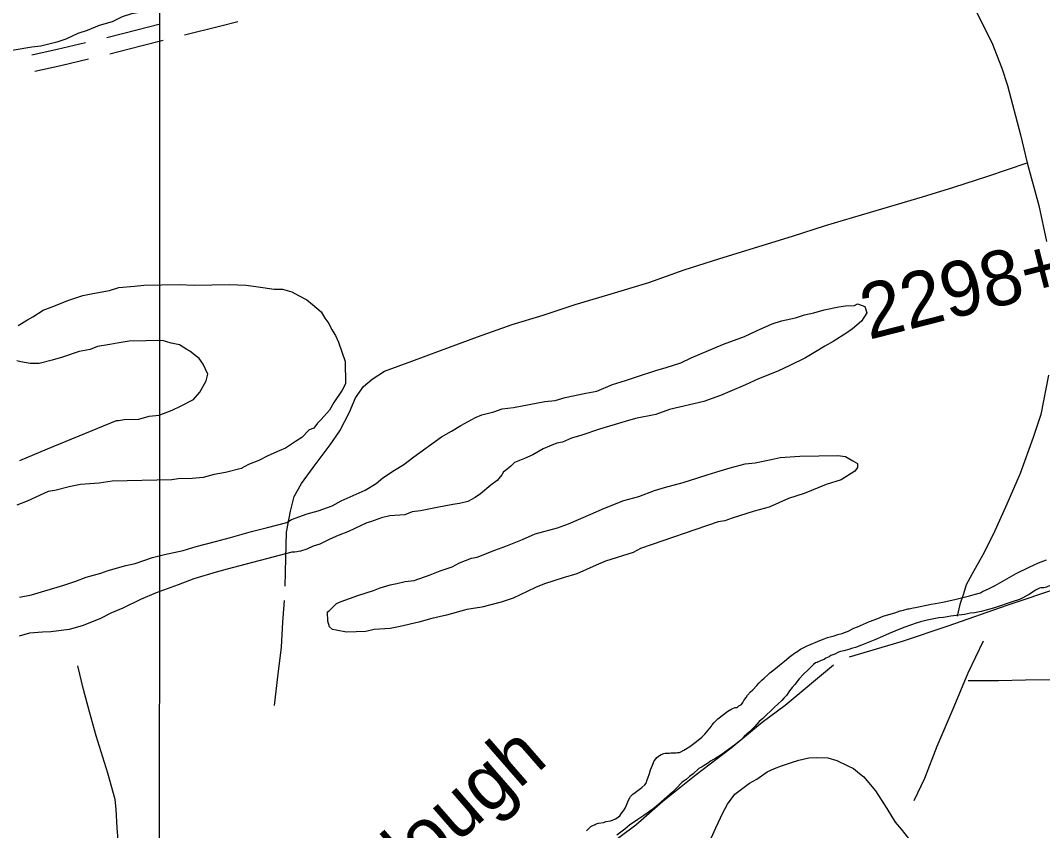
# Model space of a CAD drawing. Extents: x 3250478 to 3288318, y 788638 to 816472.
# Drawn here: x 3270105 to 3271963, y 806808 to 808281 of the extents above; entities that cross this region are included whole.
import ezdxf

# ---------------------------------------------------------------- set-up
doc = ezdxf.new("R2010")
doc.units = 0
for name, color, linetype in [('V-DTCH-CNTR', 7, 'Continuous'), ('V-GRID-MAJR', 7, 'Continuous'), ('V-RIVR-IDEN', 7, 'Continuous'), ('V-ROAD-CNTR', 7, 'Continuous'), ('V-SITE-VEGE', 7, 'Continuous'), ('V-SURV-IDEN', 7, 'Continuous'), ('V-TOPO-SHOR', 7, 'Continuous')]:
    doc.layers.add(name, color=color, linetype=linetype)

msp = doc.modelspace()

# ---------------------------------------------------------------- linework, layer by layer
at = {"layer": 'V-DTCH-CNTR'}
msp.add_lwpolyline([(3272668.7, 807091.4), (3272624.8, 807089.8), (3272573.7, 807086.1), (3272516.1, 807079.3), (3272460.8, 807080.5), (3272393.6, 807082.4), (3272311.1, 807081.9), (3272249.9, 807082.4), (3272176.5, 807083.2), (3272118.3, 807082.7), (3272045.5, 807081), (3271984.4, 807082.4), (3271932.3, 807081.9), (3271883.2, 807080.9), (3271828, 807080.7)], dxfattribs=at)
at = {"layer": 'V-GRID-MAJR'}
msp.add_spline([(3270354.6, 794018.1), (3270356.3, 800076.8), (3270358.1, 806138.9), (3270359.9, 812201.1), (3270359.9, 812204.5)], degree=3, dxfattribs=at)
at = {"layer": 'V-ROAD-CNTR'}
for points in [[(3270359.6, 808274.2), (3270316.7, 808263.4), (3270262.6, 808249.8)], [(3270500.4, 808278.5), (3270467, 808269.9), (3270403.4, 808254.2)], [(3270223.7, 808240.2), (3270172.2, 808228.1), (3270126.3, 808217.8)], [(3270364.6, 808244.5), (3270324.1, 808234.3), (3270267.6, 808220.1)], [(3270228.8, 808210.6), (3270178.9, 808198.8), (3270131.4, 808188.1)]]:
    msp.add_lwpolyline(points, dxfattribs=at)
at = {"layer": 'V-SITE-VEGE'}
for points in [[(3270415, 808318.7), (3270406.5, 808318.6), (3270371.2, 808309.5), (3270352.7, 808305.8), (3270334.2, 808300.4), (3270329.2, 808296.9), (3270307.3, 808293.1), (3270290.5, 808287.7), (3270272, 808278.9), (3270248.5, 808271.7), (3270226.7, 808262.9), (3270209.9, 808257.5), (3270188.1, 808247), (3270171.3, 808241.6), (3270142.7, 808234.3), (3270125.8, 808232.3), (3270090.4, 808226.6)], [(3270101.3, 807726.4), (3270118, 807736.9), (3270128.1, 807742.1), (3270146.4, 807754.3), (3270161.5, 807759.7), (3270178.3, 807766.7), (3270191.7, 807772), (3270218.6, 807781), (3270237.1, 807784.7), (3270267.5, 807790.3), (3270284.3, 807795.7), (3270313, 807797.9), (3270329.8, 807799.9), (3270394.1, 807801.1), (3270421.1, 807799.9), (3270485.3, 807801.1), (3270515.8, 807800), (3270537.8, 807797), (3270566.6, 807792.4), (3270581.8, 807792.7), (3270598.8, 807788), (3270610.8, 807781.4), (3270626.1, 807773.2), (3270636.4, 807765), (3270651.9, 807751.7), (3270658.9, 807740), (3270665.8, 807730), (3270671.1, 807720), (3270678, 807708.3), (3270683.3, 807696.5), (3270695.8, 807661.3), (3270696.5, 807620.7), (3270690, 807608.8), (3270675.2, 807586.5), (3270667, 807572.8), (3270652.1, 807555.7), (3270645.5, 807548.8), (3270638.9, 807540.2), (3270630.5, 807536.7), (3270617.2, 807522.9), (3270605.5, 807515.9), (3270587.1, 807503.8), (3270575.4, 807498.5), (3270555.3, 807489.7), (3270538.5, 807480.9), (3270520.1, 807473.8), (3270506.7, 807466.8), (3270478.1, 807459.5), (3270457.8, 807455.8), (3270437.7, 807450.3), (3270417.4, 807448.2), (3270392.1, 807447.8), (3270380.3, 807445.9), (3270272.1, 807443.9), (3270248.5, 807440.1), (3270214.8, 807437.8), (3270196.2, 807434.1), (3270167.6, 807426.8), (3270155.8, 807424.9), (3270117.3, 807407.3), (3270098.8, 807400.2)], [(3270626.5, 807384.5), (3270646.7, 807389.9), (3270671.9, 807398.8), (3270688.6, 807407.6), (3270715.4, 807419.9), (3270732.2, 807427), (3270752.3, 807439.2), (3270763.9, 807449.5), (3270785.6, 807463.4), (3270802.3, 807473.9), (3270820.7, 807487.8), (3270870.7, 807524.2), (3270889.1, 807534.6), (3270905.8, 807545.1), (3270932.6, 807559.1), (3270944.4, 807564.4), (3270966.2, 807569.9), (3270981.4, 807575.2), (3271001.6, 807577.3), (3271058.9, 807588.5), (3271077.4, 807590.5), (3271095.9, 807595.9), (3271133, 807603.3), (3271153.2, 807607.1), (3271181.7, 807619.5), (3271205.2, 807626.6), (3271227.1, 807633.8), (3271260.7, 807644.6), (3271279.2, 807650), (3271306.1, 807658.9), (3271324.5, 807667.7), (3271383.2, 807692.4), (3271421.8, 807706.7), (3271443.6, 807717.2), (3271472.1, 807729.6), (3271488.9, 807735), (3271514.2, 807740.5), (3271531, 807745.9), (3271547.8, 807749.6), (3271566.3, 807755), (3271593.3, 807760.5), (3271605.1, 807762.4), (3271621.9, 807762.7), (3271627, 807766.2), (3271635.5, 807763), (3271640.6, 807761.4), (3271644.2, 807749.6), (3271634.3, 807734.2), (3271617.7, 807720.4), (3271607.6, 807713.5), (3271582.6, 807697.8), (3271567.5, 807689.1), (3271550.8, 807678.6)], [(3270394.4, 807691.2), (3270379.1, 807694.3), (3270363.8, 807699.1), (3270303, 807698), (3270281.1, 807694.2), (3270267.6, 807692.3), (3270245.7, 807688.5), (3270232.2, 807683.2), (3270212, 807679.4), (3270181.8, 807668.8), (3270163.3, 807663.3), (3270139.7, 807657.8), (3270122.8, 807657.5), (3270105.9, 807660.6), (3270099.1, 807662.2)], [(3271550.8, 807678.6), (3271532.4, 807668.1), (3271503.9, 807654.1), (3271482.1, 807643.5), (3271446.9, 807629.4), (3271423.4, 807618.8), (3271394.9, 807606.5), (3271378.1, 807599.4), (3271347.9, 807588.7), (3271285.6, 807574), (3271260.5, 807565.1), (3271223.4, 807557.7), (3271204.9, 807552.3), (3271157.8, 807537.9), (3271125.9, 807527.2), (3271107.4, 807521.7), (3271090.6, 807514.7), (3271080.5, 807512.8), (3271067.1, 807507.5), (3271055.4, 807502.2), (3271037, 807491.7), (3271021.9, 807484.7), (3271003.4, 807477.6), (3270996.8, 807470.7), (3270986.8, 807462.1), (3270983.5, 807460.3), (3270980.2, 807455.2), (3270971.9, 807444.9), (3270960.2, 807436.2), (3270941.9, 807420.7), (3270931.9, 807413.7), (3270918.5, 807406.7), (3270903.4, 807403.1), (3270891.6, 807401.2), (3270862.9, 807395.6), (3270832.6, 807389.9), (3270817.4, 807388), (3270804, 807382.6), (3270777, 807380.5), (3270761.9, 807376.8), (3270741.7, 807369.7), (3270735, 807367.9), (3270713.2, 807357.3), (3270701.5, 807352), (3270683, 807344.9), (3270667.9, 807337.9), (3270649.5, 807329.1), (3270637.7, 807325.5), (3270626, 807320.2), (3270614.2, 807316.6), (3270604.1, 807314.8), (3270599, 807314.7), (3270481.3, 807283.8), (3270461.1, 807278.3), (3270420.8, 807265.8), (3270392.2, 807255.1), (3270351.9, 807240.8), (3270323.4, 807228.5), (3270291.6, 807212.7), (3270269.8, 807203.8), (3270249.7, 807193.3), (3270217.8, 807180.9), (3270194.2, 807173.7), (3270160.5, 807169.7), (3270145.3, 807169.4), (3270121.7, 807167.3), (3270103.2, 807161.9)], [(3270154.4, 807502.6), (3270280.2, 807553.9), (3270283.6, 807554), (3270293.7, 807555.9), (3270320.8, 807556.4), (3270339.3, 807561.8), (3270357.8, 807563.8), (3270381.3, 807572.7), (3270396.4, 807579.7), (3270419.9, 807592), (3270431.4, 807605.7), (3270442.9, 807626.2), (3270446.1, 807638.1), (3270437.3, 807656.5), (3270430.3, 807666.5), (3270413.2, 807679.7), (3270408, 807683), (3270394.4, 807691.2)], [(3270104.1, 807481.4), (3270154.4, 807502.6)], [(3270103.6, 807232.9), (3270125.5, 807236.7), (3270184.3, 807254.7), (3270206.2, 807261.8), (3270224.6, 807268.9), (3270251.5, 807276.2), (3270265, 807281.5), (3270296.9, 807290.5), (3270313.7, 807294.2), (3270345.7, 807304.9), (3270367.5, 807310.4), (3270401.2, 807317.8), (3270424.7, 807325), (3270460.1, 807334.1), (3270487, 807341.3), (3270525.7, 807352.2), (3270554.3, 807359.5), (3270589.6, 807368.6), (3270598, 807373.8), (3270626.5, 807384.5)], [(3271366.8, 807005), (3271372.9, 807011.3), (3271391.3, 807025.4), (3271398.7, 807030), (3271404.9, 807031.9), (3271408.5, 807032.4), (3271411.5, 807035.1), (3271415.9, 807037.9), (3271418.5, 807041.5), (3271420.7, 807045.1), (3271424.6, 807050.4), (3271427.2, 807054.5), (3271432.4, 807060.4), (3271436.7, 807064.4), (3271444.1, 807072.1), (3271448.5, 807077.1), (3271453.3, 807082), (3271457.7, 807085.7), (3271463.8, 807091.6), (3271467.7, 807095.2), (3271474.7, 807100.6), (3271488.3, 807111.5), (3271494.4, 807116.1), (3271497.9, 807119.3), (3271503.1, 807123.8), (3271507.5, 807127), (3271514.5, 807132), (3271516.7, 807133.4), (3271523.3, 807137.9), (3271527.2, 807140.2), (3271530.8, 807141.6), (3271535.6, 807144.4), (3271538.3, 807145.3), (3271558.5, 807154.1), (3271566.5, 807156.9), (3271572.6, 807159.2), (3271584.6, 807162.6), (3271591.6, 807164.9), (3271599.1, 807166.8), (3271606.2, 807169.6), (3271608.8, 807170.6), (3271620.3, 807176.1), (3271627.3, 807178.9), (3271648.9, 807188.2), (3271663.9, 807194.2), (3271674, 807197.9), (3271688.1, 807202.2), (3271695.2, 807204.5), (3271704.5, 807207.8), (3271710.7, 807209.3), (3271718.6, 807211.6), (3271721.3, 807211.7), (3271728.3, 807213.6), (3271732.8, 807214.1), (3271761.1, 807219.9), (3271769, 807221), (3271782.3, 807223.4), (3271806.6, 807229.2), (3271811.5, 807230.2), (3271830.9, 807235), (3271838.9, 807237.3), (3271850.8, 807240.7), (3271854.3, 807242.9), (3271866.2, 807248.5), (3271877.2, 807254), (3271915.4, 807275.6), (3271939.2, 807287.1), (3271948.4, 807291.3), (3271955.9, 807295), (3271970.9, 807300.6)], [(3272001.3, 807265.2), (3271997.8, 807264.2), (3271984.6, 807257.3), (3271978.8, 807254.5), (3271970.5, 807250.8), (3271965.6, 807249.9), (3271960.3, 807249.8), (3271958.1, 807249.3), (3271950.6, 807245.6), (3271939.2, 807237.4), (3271921.6, 807228.2), (3271908.4, 807224), (3271876.2, 807213.2), (3271860.7, 807209.3), (3271851.9, 807206.9), (3271839.9, 807204.5), (3271832.4, 807203.5), (3271821.8, 807201.1)], [(3271821.8, 807201.1), (3271801.4, 807198.5), (3271796.5, 807198.4), (3271783.3, 807195.9), (3271774.8, 807194.9), (3271753.6, 807190.9), (3271741.7, 807187.6), (3271733.7, 807185.7), (3271713, 807178.2), (3271705.5, 807175.4), (3271684.4, 807166.6), (3271672.5, 807161.1), (3271658.8, 807155), (3271634.1, 807145.3), (3271623.6, 807141.5), (3271616.1, 807139.2), (3271611.6, 807137.3), (3271602.4, 807135.4), (3271596.2, 807133.9), (3271592.6, 807132.5), (3271585.6, 807129.3), (3271578.5, 807126.5), (3271575.5, 807124.2), (3271569.3, 807121.9), (3271566.2, 807119.6), (3271561, 807117.3), (3271558.3, 807116.4), (3271555.7, 807115), (3271553.5, 807114.1), (3271550.8, 807113.1), (3271547.3, 807110.4), (3271537.3, 807100.4), (3271529, 807092.7), (3271521.2, 807084.2), (3271512.9, 807073.8), (3271508.1, 807068.4), (3271503.4, 807062.5), (3271498.2, 807054), (3271493, 807049), (3271489.5, 807045), (3271481.6, 807037.7), (3271475.9, 807032.7), (3271455, 807012.4), (3271448.4, 807006.9), (3271440.2, 806997.9), (3271430.6, 806988), (3271421, 806979.4), (3271415.3, 806973.5), (3271406.1, 806965.3), (3271386, 806951.2), (3271382.9, 806948.5), (3271372.4, 806942.1), (3271369.3, 806939.8), (3271360.1, 806934.3), (3271354.4, 806930.2), (3271348.2, 806927), (3271344.7, 806924.3), (3271338.6, 806921), (3271328.1, 806911.5), (3271321.5, 806907), (3271315.4, 806901.1), (3271310.2, 806897.9), (3271307.5, 806895.6), (3271305.4, 806893.4), (3271300.6, 806887.9), (3271290.5, 806878), (3271265.6, 806855.8), (3271254.7, 806847.1), (3271238.5, 806835.8), (3271227.5, 806828.5), (3271212.6, 806818), (3271204.3, 806810.7), (3271189.4, 806799.8)], [(3271134.2, 806808.1), (3271138.2, 806811.7), (3271140.3, 806814), (3271142.5, 806815.8), (3271146, 806817.6), (3271150, 806819.4), (3271152.2, 806820.4), (3271156.2, 806821.8), (3271165.5, 806823.3), (3271169.9, 806824.7), (3271177.8, 806826.2), (3271181.8, 806827.2), (3271187.1, 806829.5), (3271190.2, 806831.3), (3271195, 806835.4), (3271198, 806839.9), (3271201.9, 806844.4), (3271204.9, 806849.4), (3271207.1, 806854.7), (3271210.9, 806863.7), (3271213, 806867.7), (3271214.3, 806870.4), (3271218.7, 806874.5), (3271222.6, 806877.6), (3271230.1, 806883.1), (3271235.3, 806886.7), (3271240.6, 806891.7), (3271242.7, 806894.9), (3271244.8, 806900.7), (3271246.1, 806903.4), (3271249.1, 806912.3), (3271250.7, 806919), (3271254.6, 806927.5), (3271257.5, 806935.5), (3271261, 806939.6), (3271262.3, 806941.4), (3271267.1, 806945), (3271270.2, 806946.9), (3271275.1, 806948.3), (3271277.7, 806949.2), (3271284.8, 806949.4), (3271287.5, 806949.8), (3271290.1, 806949.5), (3271297.7, 806949.6), (3271299.9, 806950.1), (3271303.4, 806950.6), (3271306.1, 806951.5), (3271311.3, 806954.3), (3271314.4, 806956.6), (3271322.3, 806961.1), (3271324.9, 806963), (3271334.1, 806970.2), (3271343.8, 806978.4), (3271349.4, 806983.8), (3271361.6, 806998.3), (3271362.9, 807000.5), (3271366.8, 807005)], [(3271361.1, 806794.6), (3271369.6, 806813.3), (3271382.3, 806840.4), (3271390.8, 806856.6), (3271404.3, 806874.4), (3271430.6, 806894.8), (3271444.2, 806901.6), (3271462.8, 806915.2), (3271476.4, 806921.1), (3271489.1, 806926.2), (3271506.9, 806932.2), (3271520.5, 806936.4), (3271538.3, 806940.7), (3271551.9, 806941.5), (3271573.1, 806940.7), (3271589.2, 806935.6), (3271609.6, 806926.3), (3271619.8, 806921.2), (3271630.8, 806911.9), (3271638.5, 806906), (3271650.4, 806892.4), (3271659.7, 806880.5), (3271675, 806856.8), (3271680.1, 806848.3), (3271695.4, 806823.7), (3271706.4, 806811), (3271720, 806794)]]:
    msp.add_lwpolyline(points, dxfattribs=at)
msp.add_lwpolyline([(3271232.8, 807321.2), (3271219.4, 807314.2), (3271169, 807298.1), (3271152.2, 807291), (3271117, 807275.1), (3271091.8, 807267.9), (3271058.2, 807257.1), (3271041.4, 807250.1), (3271026.3, 807243), (3271001.2, 807230.7), (3270979.3, 807223.6), (3270944, 807214.5), (3270917, 807210.6), (3270880.1, 807199.8), (3270853.1, 807194.2), (3270829.6, 807187), (3270795.9, 807179.7), (3270777.4, 807175.9), (3270748.7, 807173.7), (3270733.5, 807170.1), (3270698, 807169.4), (3270679.4, 807172.5), (3270672.6, 807174), (3270667.4, 807179), (3270663.9, 807189.1), (3270663.6, 807206), (3270666.9, 807207.7), (3270680.2, 807221.5), (3270688.6, 807225), (3270718.8, 807235.7), (3270747.4, 807244.7), (3270759.1, 807250), (3270777.6, 807255.4), (3270789.4, 807257.3), (3270804.6, 807261), (3270821.4, 807263), (3270850, 807273.6), (3270868.4, 807280.7), (3270890.3, 807287.9), (3270903.7, 807294.9), (3270925.5, 807303.7), (3270935.6, 807305.6), (3270967.5, 807318), (3270987.6, 807325.2), (3271017.8, 807337.5), (3271041.3, 807348.1), (3271081.7, 807359), (3271101.8, 807366.1), (3271142.1, 807383.8), (3271167.2, 807394.4), (3271202.5, 807408.5), (3271229.4, 807415.8), (3271257.9, 807426.5), (3271276.4, 807431.9), (3271310.1, 807440.9), (3271336.9, 807449.9), (3271353.7, 807455.3), (3271377.3, 807462.5), (3271395.8, 807467.9), (3271422.7, 807475.1), (3271441.2, 807477.1), (3271469.9, 807482.7), (3271486.7, 807486.4), (3271522.2, 807488.8), (3271591.4, 807490), (3271605, 807488.6), (3271618.7, 807480.4), (3271627.2, 807475.5), (3271627.3, 807468.7), (3271622.4, 807461.9), (3271597.3, 807446.2), (3271570.4, 807437.3), (3271530.2, 807421.3), (3271501.6, 807412.3), (3271466.4, 807396.5), (3271439.5, 807389.2), (3271399.1, 807376.6), (3271385.7, 807371.3), (3271373.9, 807369.4)], close=True, dxfattribs=at)
at = {"layer": 'V-TOPO-SHOR'}
for points in [[(3271369.3, 808573.9), (3271425.4, 808589.5), (3271484.9, 808603.1), (3271539, 808612.7), (3271595.5, 808621.5), (3271644.3, 808628.5), (3271664, 808629.6), (3271668.6, 808626.5), (3271676.5, 808612.6), (3271696.9, 808575.8), (3271724.1, 808522.4), (3271755.5, 808467.9), (3271781.5, 808418.8), (3271792.7, 808395.2), (3271821, 808340.9), (3271844.3, 808294.8), (3271871.1, 808241.3), (3271889.7, 808194.4), (3271899.6, 808162.8), (3271923.2, 808073), (3271935.7, 808022.5)], [(3270586.4, 807253), (3270588.1, 807303.8), (3270589.2, 807350.8), (3270596.5, 807388.9), (3270603.1, 807416), (3270616.5, 807439.2), (3270637.5, 807468.5), (3270668.2, 807509.8), (3270686, 807535.4), (3270703.4, 807569.2), (3270714.2, 807595.2), (3270728.8, 807615.5), (3270744.8, 807628.8), (3270767.3, 807643.3), (3270817.1, 807661.7), (3270868.8, 807680.9), (3270936.4, 807706), (3270999.2, 807728.3), (3271055.6, 807745.5), (3271114, 807764.9), (3271173.2, 807782.6), (3271247.5, 807805), (3271311.8, 807827.5), (3271374.8, 807847.9), (3271440.1, 807867.5), (3271509, 807889.1), (3271568.9, 807908.5), (3271634.4, 807928), (3271698.2, 807946.6), (3271745.4, 807960.6), (3271802.2, 807978), (3271864, 807998.3), (3271935.7, 808022.5), (3271956.8, 807945), (3271970.8, 807879.4)], [(3271974.4, 807636.2), (3271960.3, 807565.1), (3271946.7, 807523)], [(3271946.7, 807523), (3271923, 807457.4), (3271898.3, 807402.1), (3271874.1, 807347.7), (3271854.9, 807309.5), (3271835.3, 807275.3), (3271824.7, 807255.1), (3271819.6, 807238.8), (3271813.4, 807219.7), (3271808.2, 807198)], [(3271612.3, 807124.5), (3271708.8, 807153), (3271791.9, 807180.8), (3271899.2, 807218.1), (3271995.1, 807250.6), (3272119.2, 807293.4), (3272222.4, 807327.5), (3272304.4, 807349.9), (3272393.9, 807381.7), (3272462.9, 807403.4), (3272556.8, 807438), (3272595.1, 807351.2), (3272624, 807287.8), (3272644.1, 807226.3), (3272667.2, 807157.6), (3272681.8, 807108.5)], [(3270567.5, 807035.5), (3270573, 807087.9), (3270579.7, 807142.1), (3270582.6, 807187.1), (3270585.3, 807226.8)], [(3271855.4, 807152.5), (3271827.6, 807094.5), (3271802.5, 807033.6), (3271771, 806961.4), (3271748.9, 806903.3), (3271729.5, 806862.6)], [(3270285.4, 806760.3), (3270281.1, 806813.2), (3270279.3, 806847.1), (3270277.3, 806864.9), (3270264.2, 806912.5), (3270252, 806951.4), (3270243, 806980.4), (3270231, 807024), (3270220, 807065), (3270209.4, 807108)], [(3270610.4, 806409.1), (3270694.7, 806453.8), (3270770.1, 806491.6), (3270822.6, 806519.1), (3270859.2, 806549.3), (3270912.5, 806587.5), (3270971.6, 806632.2), (3271035.2, 806677.4), (3271106.9, 806733.4), (3271167.3, 806776.2), (3271223.8, 806818.6), (3271273.1, 806861.7), (3271333.5, 806910.5), (3271397.5, 806959.1), (3271454, 807005.4), (3271495.5, 807036.3), (3271583.7, 807109.9)]]:
    msp.add_lwpolyline(points, dxfattribs=at)

# ---------------------------------------------------------------- texts
at = {"layer": 'V-RIVR-IDEN'}
msp.add_text('Slough', height=100, rotation=41.0606, dxfattribs=at).set_placement((3270753.4, 806658.3))
at = {"layer": 'V-SURV-IDEN'}
msp.add_text('2298+56.1', height=100, rotation=14.3075, dxfattribs=at).set_placement((3271647.7, 807700.4))

doc.saveas('drawing.dxf')
